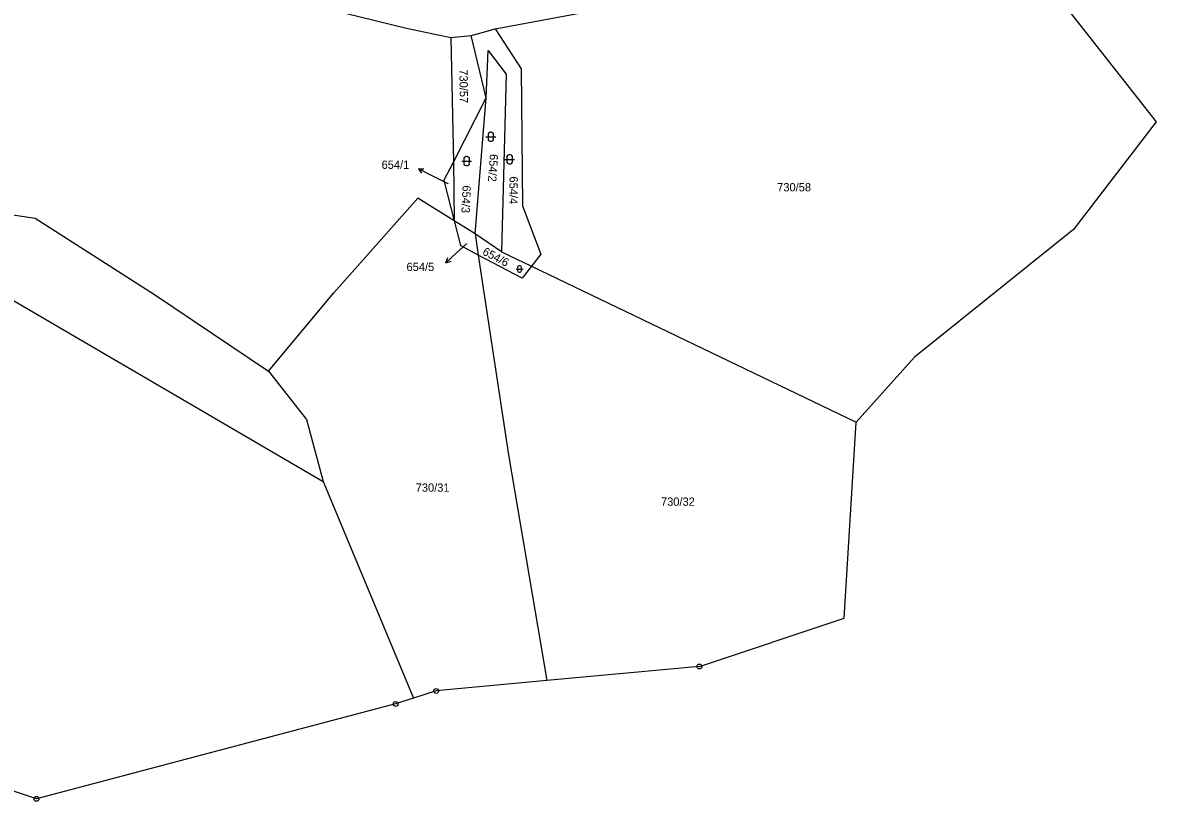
# Model space of a CAD drawing. Extents: x -795483 to -789093, y -1112258 to -1108741.
# Drawn here: x -789576.2 to -789343.2, y -1110851.6 to -1110691.7 of the extents above; entities that cross this region are included whole.
import ezdxf

# ---------------------------------------------------------------- set-up
doc = ezdxf.new("R2010")
doc.units = 0
for name, color, linetype in [('Komunikace', 7, 'Continuous'), ('Vrstva 1', 7, 'Continuous'), ('Vrstva 14', 7, 'Continuous'), ('Vrstva 16', 7, 'Continuous'), ('Vrstva 23', 7, 'Continuous'), ('Vrstva 28', 7, 'Continuous'), ('Vrstva 4', 7, 'Continuous')]:
    doc.layers.add(name, color=color, linetype=linetype)

msp = doc.modelspace()

# ---------------------------------------------------------------- linework, layer by layer
at = {"layer": 'Komunikace'}
for p, q in [((-789488.74, -1110724.83), (-789492.18, -1110723.09)), ((-789484.95, -1110737.14), (-789486.99, -1110738.99))]:
    msp.add_line(p, q, dxfattribs=at)
at = {"layer": 'Vrstva 1'}
for p, q in [((-789522.49, -1110686.62), (-789497.3, -1110692.86)), ((-789479.07, -1110692.96), (-789458.8, -1110689.18)), ((-789497.3, -1110692.86), (-789488.18, -1110694.78)), ((-789488.18, -1110694.78), (-789484.02, -1110694.36)), ((-789488.18, -1110694.78), (-789487.66, -1110720.34)), ((-789484.02, -1110694.36), (-789482.69, -1110693.98)), ((-789480.92, -1110707.16), (-789484.02, -1110694.36)), ((-789482.69, -1110693.98), (-789479.07, -1110692.96)), ((-789479.07, -1110692.96), (-789473.76, -1110701.19)), ((-789480.92, -1110707.16), (-789480.5, -1110697.39)), ((-789480.5, -1110697.39), (-789476.78, -1110702.31)), ((-789473.76, -1110701.19), (-789473.45, -1110729.31)), ((-789476.78, -1110702.31), (-789477.8, -1110738.77)), ((-789487.66, -1110720.34), (-789480.92, -1110707.16)), ((-789483.19, -1110735.1), (-789480.92, -1110707.16)), ((-789489.61, -1110724.15), (-789487.66, -1110720.34)), ((-789487.66, -1110720.34), (-789487.5, -1110732.4)), ((-789489.61, -1110724.15), (-789487.5, -1110732.4)), ((-789512.23, -1110747.17), (-789494.95, -1110727.73)), ((-789487.5, -1110732.4), (-789494.95, -1110727.73)), ((-789587.14, -1110729.81), (-789573.58, -1110731.85)), ((-789473.45, -1110729.31), (-789469.68, -1110739.23)), ((-789573.58, -1110731.85), (-789549.06, -1110747.53)), ((-789483.19, -1110735.1), (-789487.5, -1110732.4)), ((-789487.5, -1110732.4), (-789486.2, -1110737.49)), ((-789483.19, -1110735.1), (-789482.54, -1110739.42)), ((-789477.8, -1110738.77), (-789483.19, -1110735.1)), ((-789482.54, -1110739.42), (-789486.2, -1110737.49)), ((-789482.54, -1110739.42), (-789476.34, -1110780.47)), ((-789473.55, -1110744.16), (-789482.54, -1110739.42)), ((-789477.8, -1110738.77), (-789471.64, -1110741.73)), ((-789469.68, -1110739.23), (-789471.64, -1110741.73)), ((-789471.64, -1110741.73), (-789473.55, -1110744.16)), ((-789471.64, -1110741.73), (-789404.92, -1110773.78)), ((-789578.51, -1110748.5), (-789514.44, -1110785.94)), ((-789549.06, -1110747.53), (-789525.66, -1110763.25)), ((-789525.66, -1110763.25), (-789512.23, -1110747.17)), ((-789525.66, -1110763.25), (-789517.87, -1110773.21)), ((-789517.87, -1110773.21), (-789514.44, -1110785.94)), ((-789476.34, -1110780.47), (-789468.45, -1110826.84)), ((-789514.44, -1110785.94), (-789495.88, -1110830.45))]:
    msp.add_line(p, q, dxfattribs=at)
at = {"layer": 'Vrstva 16'}
for p, q in [((-789492.18, -1110723.09), (-789494.86, -1110721.73)), ((-789494.86, -1110721.73), (-789494.19, -1110722.63)), ((-789494.86, -1110721.73), (-789493.74, -1110721.74)), ((-789486.99, -1110738.99), (-789489.21, -1110741.01)), ((-789489.21, -1110741.01), (-789488.81, -1110739.96)), ((-789489.21, -1110741.01), (-789488.13, -1110740.7))]:
    msp.add_line(p, q, dxfattribs=at)
at = {"layer": 'Vrstva 23'}
for p, q in [((-789480.97, -1110715.14), (-789478.97, -1110715.14)), ((-789480.47, -1110714.54), (-789480.37, -1110714.34)), ((-789480.47, -1110715.74), (-789480.47, -1110714.54)), ((-789480.37, -1110715.94), (-789480.47, -1110715.74)), ((-789480.37, -1110714.34), (-789480.27, -1110714.24)), ((-789480.27, -1110716.04), (-789480.37, -1110715.94)), ((-789480.27, -1110714.24), (-789480.07, -1110714.14)), ((-789480.07, -1110716.14), (-789480.27, -1110716.04)), ((-789480.07, -1110714.14), (-789479.87, -1110714.14)), ((-789479.87, -1110716.14), (-789480.07, -1110716.14)), ((-789479.87, -1110714.14), (-789479.67, -1110714.24)), ((-789479.67, -1110716.04), (-789479.87, -1110716.14)), ((-789479.67, -1110714.24), (-789479.57, -1110714.34)), ((-789479.57, -1110715.94), (-789479.67, -1110716.04)), ((-789479.57, -1110714.34), (-789479.47, -1110714.54)), ((-789479.47, -1110715.74), (-789479.57, -1110715.94)), ((-789479.47, -1110714.54), (-789479.47, -1110715.74)), ((-789485.94, -1110720.14), (-789483.94, -1110720.14)), ((-789485.44, -1110719.54), (-789485.34, -1110719.34)), ((-789485.44, -1110720.74), (-789485.44, -1110719.54)), ((-789485.34, -1110720.94), (-789485.44, -1110720.74)), ((-789485.34, -1110719.34), (-789485.24, -1110719.24)), ((-789485.24, -1110719.24), (-789485.04, -1110719.14)), ((-789485.04, -1110719.14), (-789484.84, -1110719.14)), ((-789484.84, -1110719.14), (-789484.64, -1110719.24)), ((-789484.64, -1110719.24), (-789484.54, -1110719.34)), ((-789484.54, -1110719.34), (-789484.44, -1110719.54)), ((-789484.44, -1110720.74), (-789484.54, -1110720.94)), ((-789484.44, -1110719.54), (-789484.44, -1110720.74)), ((-789477.09, -1110719.78), (-789475.09, -1110719.78)), ((-789476.59, -1110719.18), (-789476.49, -1110718.98)), ((-789476.59, -1110720.38), (-789476.59, -1110719.18)), ((-789476.49, -1110720.58), (-789476.59, -1110720.38)), ((-789476.49, -1110718.98), (-789476.39, -1110718.88)), ((-789476.39, -1110720.68), (-789476.49, -1110720.58)), ((-789476.39, -1110718.88), (-789476.19, -1110718.78)), ((-789476.19, -1110720.78), (-789476.39, -1110720.68)), ((-789476.19, -1110718.78), (-789475.99, -1110718.78)), ((-789475.99, -1110720.78), (-789476.19, -1110720.78)), ((-789475.99, -1110718.78), (-789475.79, -1110718.88)), ((-789475.79, -1110720.68), (-789475.99, -1110720.78)), ((-789475.79, -1110718.88), (-789475.69, -1110718.98)), ((-789475.69, -1110720.58), (-789475.79, -1110720.68)), ((-789475.69, -1110718.98), (-789475.59, -1110719.18)), ((-789475.59, -1110720.38), (-789475.69, -1110720.58)), ((-789475.59, -1110719.18), (-789475.59, -1110720.38)), ((-789485.24, -1110721.04), (-789485.34, -1110720.94)), ((-789485.04, -1110721.14), (-789485.24, -1110721.04)), ((-789484.84, -1110721.14), (-789485.04, -1110721.14)), ((-789484.64, -1110721.04), (-789484.84, -1110721.14)), ((-789484.54, -1110720.94), (-789484.64, -1110721.04)), ((-789474.4, -1110741.88), (-789474.33, -1110741.74)), ((-789474.33, -1110741.74), (-789474.26, -1110741.67)), ((-789474.26, -1110741.67), (-789474.12, -1110741.6)), ((-789474.12, -1110741.6), (-789473.98, -1110741.6)), ((-789473.98, -1110741.6), (-789473.84, -1110741.67)), ((-789473.84, -1110741.67), (-789473.77, -1110741.74)), ((-789473.77, -1110741.74), (-789473.7, -1110741.88)), ((-789474.75, -1110742.3), (-789473.35, -1110742.3)), ((-789474.4, -1110742.72), (-789474.4, -1110741.88)), ((-789474.33, -1110742.86), (-789474.4, -1110742.72)), ((-789474.26, -1110742.93), (-789474.33, -1110742.86)), ((-789474.12, -1110743), (-789474.26, -1110742.93)), ((-789473.98, -1110743), (-789474.12, -1110743)), ((-789473.84, -1110742.93), (-789473.98, -1110743)), ((-789473.77, -1110742.86), (-789473.84, -1110742.93)), ((-789473.7, -1110742.72), (-789473.77, -1110742.86)), ((-789473.7, -1110741.88), (-789473.7, -1110742.72))]:
    msp.add_line(p, q, dxfattribs=at)
at = {"layer": 'Vrstva 28'}
for centre, radius in [((-789437.08, -1110823.92), 0.5), ((-789437.08, -1110823.92), 0.01), ((-789491.21, -1110828.95), 0.5), ((-789491.21, -1110828.95), 0.01), ((-789499.53, -1110831.63), 0.5), ((-789499.53, -1110831.63), 0.01), ((-789573.31, -1110851.12), 0.5), ((-789573.31, -1110851.12), 0.01)]:
    msp.add_circle(centre, radius, dxfattribs=at)
at = {"layer": 'Vrstva 4'}
for p, q in [((-789361.96, -1110688.31), (-789343.22, -1110712.06)), ((-789343.22, -1110712.06), (-789360.24, -1110734.21)), ((-789360.24, -1110734.21), (-789392.93, -1110760.43)), ((-789392.93, -1110760.43), (-789404.92, -1110773.78)), ((-789407.34, -1110814.03), (-789404.92, -1110773.78)), ((-789437.08, -1110823.92), (-789407.34, -1110814.03)), ((-789437.08, -1110823.92), (-789468.45, -1110826.84)), ((-789468.45, -1110826.84), (-789491.21, -1110828.95)), ((-789491.21, -1110828.95), (-789495.88, -1110830.45)), ((-789499.53, -1110831.63), (-789573.31, -1110851.12)), ((-789495.88, -1110830.45), (-789499.53, -1110831.63)), ((-789573.31, -1110851.12), (-789597.05, -1110843.21))]:
    msp.add_line(p, q, dxfattribs=at)

# ---------------------------------------------------------------- texts
at = {"layer": 'Vrstva 14'}
for s, rotation, p in [('730/57', 270.5387, (-789486.42, -1110701.29)), ('654/2', 265.9194, (-789480.15, -1110718.63)), ('654/3', 267.4653, (-789485.76, -1110725.09)), ('654/4', 269.4082, (-789476.12, -1110723.28)), ('654/6', 332.0576, (-789481.85, -1110739.24))]:
    msp.add_text(s, height=1.7, rotation=rotation, dxfattribs=at).set_placement(p)
for s, height, p in [('654/1', 0.1, (-789488.74, -1110724.83)), ('730/58', 1.7, (-789421.12, -1110726.35)), ('654/5', 0.1, (-789484.95, -1110737.14)), ('730/31', 1.7, (-789495.4, -1110788.04)), ('730/32', 1.7, (-789445, -1110790.92))]:
    msp.add_text(s, height=height, dxfattribs=at).set_placement(p)
at = {"layer": 'Vrstva 16'}
for s, p in [('654/1', (-789502.41, -1110721.73)), ('654/5', (-789497.29, -1110742.71))]:
    msp.add_text(s, height=1.7, dxfattribs=at).set_placement(p)

doc.saveas('drawing.dxf')
